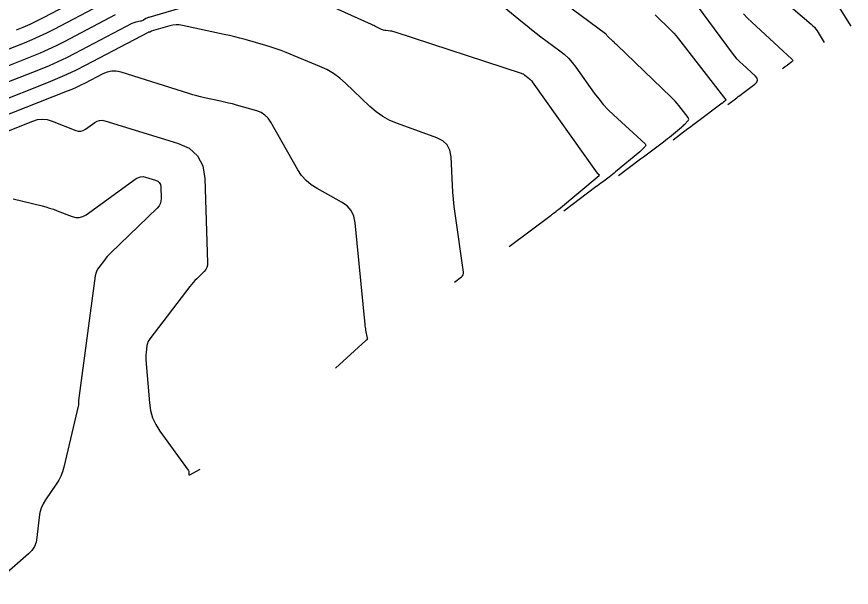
# Model space of a CAD drawing. Extents: x 1354696 to 1366163, y 660729 to 670380.
# Drawn here: x 1360486.4 to 1360621.8, y 664125.7 to 664218.3 of the extents above; entities that cross this region are included whole.
import ezdxf

# ---------------------------------------------------------------- set-up
doc = ezdxf.new("R2010")
doc.units = 0
doc.layers.add('R_Contours', color=7, linetype='Continuous')

msp = doc.modelspace()

# ---------------------------------------------------------------- linework, layer by layer
at = {"layer": 'R_Contours'}
for points in [[(1360566.31, 664180.99), (1360573.1, 664186.11), (1360573.2, 664186.19), (1360573.31, 664186.26), (1360573.41, 664186.34), (1360573.51, 664186.41), (1360573.91, 664186.72), (1360574.01, 664186.79), (1360574.11, 664186.87), (1360574.21, 664186.95), (1360574.31, 664187.03), (1360580.92, 664192.56), (1360580.93, 664192.57), (1360580.94, 664192.58), (1360580.95, 664192.59), (1360580.95, 664192.6), (1360580.95, 664192.6), (1360580.95, 664192.6), (1360580.95, 664192.61), (1360580.77, 664192.77), (1360580.74, 664192.8), (1360580.72, 664192.83), (1360580.69, 664192.86), (1360580.66, 664192.89), (1360570.1, 664207.75), (1360570.07, 664207.8), (1360570.03, 664207.84), (1360569.98, 664207.88), (1360569.94, 664207.92), (1360569.74, 664208.06), (1360569.69, 664208.1), (1360569.65, 664208.14), (1360569.6, 664208.18), (1360569.55, 664208.21), (1360568.86, 664208.78), (1360568.73, 664208.88), (1360568.58, 664208.97), (1360568.43, 664209.04), (1360568.28, 664209.1), (1360547.78, 664215.8), (1360547.6, 664215.86), (1360547.42, 664215.9), (1360547.23, 664215.94), (1360547.04, 664215.96), (1360546.29, 664216.04), (1360546.1, 664216.07), (1360545.92, 664216.12), (1360545.74, 664216.18), (1360545.57, 664216.25), (1360544.72, 664216.66), (1360544.52, 664216.76), (1360544.32, 664216.85), (1360544.13, 664216.95), (1360543.93, 664217.04), (1360527.7, 664224.38)], [(1360559.79, 664224.54), (1360568.46, 664217.4), (1360569.2, 664216.8), (1360569.94, 664216.21), (1360570.69, 664215.63), (1360571.45, 664215.06), (1360574.5, 664212.79), (1360575.24, 664212.2), (1360575.92, 664211.55), (1360576.55, 664210.86), (1360577.13, 664210.11), (1360580.12, 664205.9), (1360580.83, 664204.96), (1360581.58, 664204.06), (1360582.37, 664203.2), (1360583.22, 664202.39), (1360588.36, 664197.65), (1360588.44, 664197.54), (1360588.47, 664197.44), (1360588.45, 664197.34), (1360588.37, 664197.23), (1360587.94, 664196.81), (1360587.84, 664196.7), (1360587.73, 664196.6), (1360587.62, 664196.5), (1360587.5, 664196.4), (1360583.58, 664193.12), (1360583.32, 664192.91), (1360583.06, 664192.7), (1360582.8, 664192.49), (1360582.53, 664192.29), (1360581.45, 664191.48), (1360581.18, 664191.28), (1360580.91, 664191.07), (1360580.64, 664190.87), (1360580.37, 664190.67), (1360575.18, 664186.76)], [(1360584.05, 664192.52), (1360587.64, 664195.23), (1360588.08, 664195.56), (1360588.52, 664195.89), (1360588.96, 664196.22), (1360589.39, 664196.54), (1360591.37, 664198.02), (1360591.69, 664198.27), (1360592.01, 664198.52), (1360592.33, 664198.78), (1360592.65, 664199.04), (1360594.26, 664200.38), (1360594.39, 664200.5), (1360594.53, 664200.62), (1360594.66, 664200.75), (1360594.79, 664200.88), (1360595.31, 664201.39), (1360595.41, 664201.52), (1360595.44, 664201.66), (1360595.42, 664201.8), (1360595.34, 664201.94), (1360593.85, 664203.87), (1360593.55, 664204.23), (1360593.25, 664204.59), (1360592.93, 664204.93), (1360592.6, 664205.26), (1360583.78, 664213.72), (1360583.63, 664213.86), (1360583.48, 664214.01), (1360583.33, 664214.15), (1360583.18, 664214.29), (1360582.33, 664215.07), (1360582.3, 664215.1), (1360582.26, 664215.14), (1360582.23, 664215.18), (1360582.2, 664215.22), (1360582.08, 664215.39), (1360582.05, 664215.43), (1360582.02, 664215.46), (1360581.98, 664215.5), (1360581.94, 664215.53), (1360571.53, 664223.26)], [(1360621.84, 664216.75), (1360618.18, 664222.62)], [(1360520.5, 664221.96), (1360507.81, 664218.19), (1360507.69, 664218.15), (1360507.57, 664218.1), (1360507.46, 664218.05), (1360507.35, 664217.99), (1360506.92, 664217.73), (1360506.81, 664217.67), (1360506.69, 664217.63), (1360506.57, 664217.59), (1360506.45, 664217.56), (1360505.69, 664217.42), (1360505.53, 664217.38), (1360505.37, 664217.33), (1360505.21, 664217.27), (1360505.06, 664217.19), (1360495.79, 664212.33), (1360494.42, 664211.63), (1360493.02, 664210.97), (1360491.61, 664210.35), (1360490.17, 664209.76), (1360482.24, 664206.64)], [(1360486.31, 664216.17), (1360487.43, 664216.63), (1360488.54, 664217.11), (1360489.63, 664217.63), (1360490.7, 664218.18), (1360497.15, 664221.56)], [(1360601.79, 664204.05), (1360603.25, 664205.15), (1360603.49, 664205.33), (1360603.73, 664205.51), (1360603.97, 664205.69), (1360604.21, 664205.88), (1360606.2, 664207.36), (1360606.51, 664207.68), (1360606.63, 664208), (1360606.54, 664208.33), (1360606.26, 664208.67), (1360604.22, 664210.54), (1360603.77, 664210.98), (1360603.33, 664211.44), (1360602.92, 664211.91), (1360602.54, 664212.41), (1360595.78, 664221.56)], [(1360499.78, 664220.11), (1360492.4, 664216.23), (1360491.22, 664215.63), (1360490.03, 664215.07), (1360488.82, 664214.53), (1360487.6, 664214.03), (1360481.32, 664211.57)], [(1360610.96, 664220.83), (1360615.32, 664217.09), (1360615.59, 664216.84), (1360615.84, 664216.58), (1360616.06, 664216.29), (1360616.27, 664215.99), (1360617.44, 664214.11)], [(1360481.78, 664209.11), (1360488.89, 664211.9), (1360490.21, 664212.44), (1360491.52, 664213.02), (1360492.82, 664213.63), (1360494.1, 664214.28), (1360502.42, 664218.65)], [(1360590, 664218.58), (1360590.45, 664218.18), (1360592.19, 664216.51), (1360592.61, 664216.09), (1360593.02, 664215.65), (1360593.42, 664215.19), (1360593.8, 664214.72), (1360601.46, 664204.83), (1360601.47, 664204.81), (1360601.47, 664204.79), (1360601.47, 664204.77), (1360601.45, 664204.75), (1360601.38, 664204.68), (1360601.36, 664204.66), (1360601.34, 664204.64), (1360601.32, 664204.62), (1360601.3, 664204.61), (1360601.07, 664204.41), (1360601.02, 664204.38), (1360600.98, 664204.34), (1360600.93, 664204.3), (1360600.88, 664204.27), (1360596.93, 664201.3), (1360596.52, 664201), (1360596.12, 664200.7), (1360595.72, 664200.4), (1360595.32, 664200.1), (1360592.92, 664198.29)], [(1360604.32, 664218.77), (1360604.98, 664218.07), (1360605.67, 664217.41), (1360612.21, 664211.42), (1360612.31, 664211.3), (1360612.34, 664211.19), (1360612.3, 664211.07), (1360612.19, 664210.97), (1360611.5, 664210.45), (1360611.42, 664210.39), (1360611.34, 664210.32), (1360611.25, 664210.26), (1360611.17, 664210.2), (1360610.66, 664209.82)], [(1360557.43, 664175.23), (1360558.58, 664176.09), (1360558.74, 664176.24), (1360558.85, 664176.42), (1360558.9, 664176.62), (1360558.89, 664176.85), (1360557.54, 664186.38), (1360557.4, 664187.52), (1360557.27, 664188.67), (1360557.17, 664189.82), (1360557.1, 664190.97), (1360556.86, 664195.57), (1360556.67, 664196.63), (1360556.23, 664197.5), (1360555.53, 664198.17), (1360554.57, 664198.66), (1360548.16, 664200.95), (1360546.93, 664201.47), (1360545.78, 664202.1), (1360544.71, 664202.84), (1360543.71, 664203.71), (1360539.76, 664207.51), (1360538.81, 664208.34), (1360537.79, 664209.08), (1360536.71, 664209.71), (1360535.57, 664210.24), (1360530.12, 664212.47), (1360529.3, 664212.8), (1360528.48, 664213.09), (1360527.65, 664213.37), (1360526.81, 664213.62), (1360523.44, 664214.59), (1360522.6, 664214.82), (1360521.75, 664215.04), (1360520.9, 664215.25), (1360520.04, 664215.44), (1360513.26, 664216.9), (1360512.75, 664216.98), (1360512.23, 664216.99), (1360511.72, 664216.94), (1360511.21, 664216.82), (1360508.21, 664215.93), (1360508.19, 664215.92), (1360508.17, 664215.91), (1360508.15, 664215.9), (1360508.13, 664215.89), (1360508.05, 664215.84), (1360508.02, 664215.83), (1360508, 664215.82), (1360507.98, 664215.81), (1360507.96, 664215.81), (1360507.81, 664215.78), (1360507.78, 664215.77), (1360507.75, 664215.77), (1360507.72, 664215.75), (1360507.69, 664215.74), (1360497.49, 664210.38), (1360496.01, 664209.63), (1360494.51, 664208.92), (1360493, 664208.26), (1360491.46, 664207.63), (1360482.69, 664204.18)], [(1360538.1, 664161.27), (1360543.03, 664165.77), (1360543.1, 664165.83), (1360543.16, 664165.88), (1360543.29, 664166), (1360543.31, 664166.03), (1360543.33, 664166.06), (1360543.34, 664166.1), (1360543.33, 664166.14), (1360543.05, 664167.44), (1360543.01, 664167.67), (1360542.97, 664167.91), (1360542.94, 664168.14), (1360542.91, 664168.37), (1360541.32, 664184.87), (1360541.1, 664185.93), (1360540.66, 664186.84), (1360540, 664187.61), (1360539.11, 664188.23), (1360535.11, 664190.4), (1360534.16, 664191), (1360533.33, 664191.71), (1360532.6, 664192.54), (1360531.99, 664193.47), (1360527.61, 664201.21), (1360527.17, 664201.84), (1360526.65, 664202.35), (1360526.03, 664202.75), (1360525.32, 664203.02), (1360522.04, 664203.96), (1360521.4, 664204.14), (1360520.76, 664204.3), (1360520.11, 664204.46), (1360519.47, 664204.6), (1360516.87, 664205.16), (1360516.22, 664205.31), (1360515.58, 664205.47), (1360514.94, 664205.65), (1360514.31, 664205.84), (1360503.3, 664209.3), (1360502.53, 664209.47), (1360501.79, 664209.48), (1360501.05, 664209.33), (1360500.33, 664209.04), (1360497.48, 664207.54), (1360496.76, 664207.17), (1360496.03, 664206.83), (1360495.29, 664206.5), (1360494.55, 664206.2), (1360483.15, 664201.72)], [(1360483.61, 664199.26), (1360488.97, 664201.37), (1360489.76, 664201.6), (1360490.54, 664201.68), (1360491.32, 664201.6), (1360492.1, 664201.37), (1360495.94, 664199.86), (1360496.36, 664199.75), (1360496.77, 664199.74), (1360497.16, 664199.85), (1360497.54, 664200.06), (1360499.03, 664201.14), (1360499.42, 664201.36), (1360499.81, 664201.47), (1360500.23, 664201.49), (1360500.66, 664201.41), (1360512.49, 664197.79), (1360514.36, 664196.95), (1360515.71, 664195.71), (1360516.55, 664194.09), (1360516.89, 664192.07), (1360517.36, 664178.37), (1360517.34, 664177.97), (1360517.23, 664177.6), (1360517.05, 664177.26), (1360516.79, 664176.95), (1360515.58, 664175.78), (1360515.29, 664175.49), (1360515, 664175.18), (1360514.73, 664174.86), (1360514.47, 664174.54), (1360507.95, 664166.02), (1360507.79, 664165.77), (1360507.66, 664165.52), (1360507.57, 664165.25), (1360507.51, 664164.96), (1360507.36, 664163.79), (1360507.33, 664163.5), (1360507.31, 664163.2), (1360507.31, 664162.91), (1360507.33, 664162.61), (1360507.9, 664155.63), (1360508.08, 664154.39), (1360508.43, 664153.22), (1360508.93, 664152.11), (1360509.6, 664151.05), (1360514.22, 664144.72), (1360514.26, 664144.65), (1360514.29, 664144.57), (1360514.31, 664144.49), (1360514.31, 664144.4), (1360514.29, 664144.06), (1360514.3, 664143.98), (1360514.32, 664143.94), (1360514.37, 664143.94), (1360514.44, 664143.96), (1360516.14, 664144.88)], [(1360485.81, 664188.77), (1360490.47, 664187.61), (1360491.09, 664187.45), (1360491.71, 664187.26), (1360492.33, 664187.05), (1360492.94, 664186.82), (1360495.35, 664185.87), (1360495.95, 664185.71), (1360496.52, 664185.71), (1360497.08, 664185.86), (1360497.62, 664186.16), (1360505.76, 664192.03), (1360506.11, 664192.23), (1360506.48, 664192.34), (1360506.87, 664192.36), (1360507.27, 664192.28), (1360508.9, 664191.78), (1360509.25, 664191.62), (1360509.51, 664191.38), (1360509.68, 664191.07), (1360509.74, 664190.68), (1360509.81, 664188.8), (1360509.78, 664188.36), (1360509.67, 664187.96), (1360509.47, 664187.59), (1360509.18, 664187.25), (1360501.58, 664179.92), (1360501.32, 664179.66), (1360501.07, 664179.38), (1360500.82, 664179.1), (1360500.59, 664178.81), (1360499.68, 664177.62), (1360499.47, 664177.31), (1360499.31, 664176.98), (1360499.2, 664176.64), (1360499.12, 664176.28), (1360496.4, 664156), (1360496.4, 664155.95), (1360496.4, 664155.89), (1360496.4, 664155.83), (1360496.4, 664155.78), (1360496.42, 664155.55), (1360496.42, 664155.5), (1360496.42, 664155.44), (1360496.41, 664155.38), (1360496.4, 664155.33), (1360494.02, 664145.2), (1360493.81, 664144.46), (1360493.53, 664143.75), (1360493.19, 664143.08), (1360492.79, 664142.43), (1360491.03, 664139.89), (1360490.64, 664139.24), (1360490.33, 664138.55), (1360490.12, 664137.84), (1360490, 664137.08), (1360489.65, 664133.81), (1360489.51, 664133.04), (1360489.23, 664132.34), (1360488.81, 664131.71), (1360488.27, 664131.15), (1360482.04, 664125.71)]]:
    msp.add_lwpolyline(points, dxfattribs=at)

doc.saveas('drawing.dxf')
